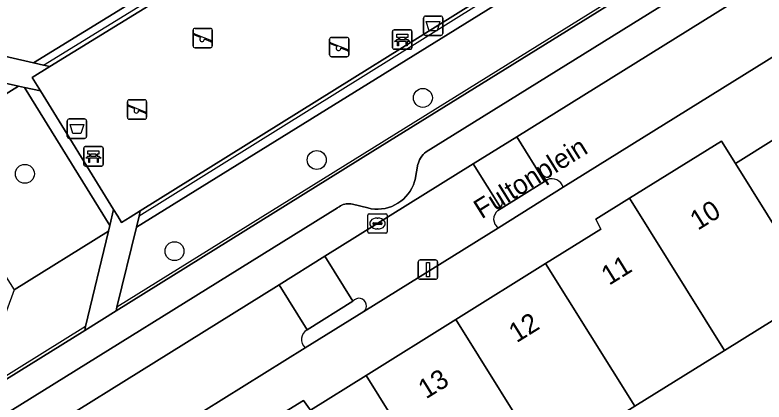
# Model space of a CAD drawing. Extents: x 159279 to 160377, y 384531 to 385888.
# Drawn here: x 159875.18 to 159913.79, y 385289.73 to 385309.69 of the extents above; entities that cross this region are included whole.
import ezdxf

# ---------------------------------------------------------------- set-up
doc = ezdxf.new("R2010")
doc.units = 0
for name, color, linetype in [('IMGEO_Afvalbak', 7, 'Continuous'), ('IMGEO_Bank', 7, 'Continuous'), ('IMGEO_Boom', 7, 'Continuous'), ('IMGEO_Erf', 7, 'Continuous'), ('IMGEO_Groenvoorziening', 7, 'Continuous'), ('IMGEO_Haag', 7, 'Continuous'), ('IMGEO_Hek', 7, 'Continuous'), ('IMGEO_Kolk', 7, 'Continuous'), ('IMGEO_Lichtmast', 7, 'Continuous'), ('IMGEO_Openbare_ruimte_label', 7, 'Continuous'), ('IMGEO_Pand', 7, 'Continuous'), ('IMGEO_Pand_nummerreeks', 7, 'Continuous'), ('IMGEO_Parkeervlak_open', 7, 'Continuous'), ('IMGEO_Rijbaan_lokaal_open', 7, 'Continuous'), ('IMGEO_Speelvoorziening', 7, 'Continuous'), ('IMGEO_Terreindeel_zand', 7, 'Continuous'), ('IMGEO_Verkeerseiland_open', 7, 'Continuous'), ('IMGEO_Voetpad_open', 7, 'Continuous')]:
    doc.layers.add(name, color=color, linetype=linetype)

msp = doc.modelspace()

# ---------------------------------------------------------------- linework, layer by layer
at = {"layer": 'IMGEO_Afvalbak'}
for p, q in [((159896.235, 385308.729), (159896.235, 385309.529)), ((159896.235, 385309.529), (159896.235, 385308.729)), ((159896.335, 385309.629), (159897.125, 385309.629)), ((159897.125, 385309.629), (159896.335, 385309.629)), ((159897.225, 385309.529), (159897.225, 385308.729)), ((159897.225, 385308.729), (159897.225, 385309.529)), ((159897.125, 385308.629), (159896.335, 385308.629)), ((159896.335, 385308.629), (159897.125, 385308.629)), ((159877.873, 385303.424), (159877.873, 385304.224)), ((159877.873, 385304.224), (159877.873, 385303.424)), ((159877.973, 385304.324), (159878.763, 385304.324)), ((159878.763, 385304.324), (159877.973, 385304.324)), ((159878.863, 385304.224), (159878.863, 385303.424)), ((159878.863, 385303.424), (159878.863, 385304.224)), ((159878.763, 385303.324), (159877.973, 385303.324)), ((159877.973, 385303.324), (159878.763, 385303.324))]:
    msp.add_line(p, q, dxfattribs=at)
for points in [[(159896.378, 385309.343), (159897.082, 385309.343), (159896.933, 385308.873), (159896.527, 385308.873), (159896.378, 385309.343)], [(159878.016, 385304.038), (159878.72, 385304.038), (159878.571, 385303.568), (159878.165, 385303.568), (159878.016, 385304.038)]]:
    msp.add_lwpolyline(points, dxfattribs=at)
for centre, start, end in [((159896.335, 385309.529), 90, 180), ((159896.335, 385309.529), 90, 180), ((159897.125, 385309.529), 0, 90), ((159897.125, 385309.529), 360, 90), ((159896.335, 385308.729), 180, 270), ((159896.335, 385308.729), 180, 270), ((159897.125, 385308.729), 270, 0), ((159897.125, 385308.729), 270, 0), ((159877.973, 385304.224), 90, 180), ((159877.973, 385304.224), 90, 180), ((159878.763, 385304.224), 0, 90), ((159878.763, 385304.224), 360, 90), ((159877.973, 385303.424), 180, 270), ((159877.973, 385303.424), 180, 270), ((159878.763, 385303.424), 270, 0), ((159878.763, 385303.424), 270, 0)]:
    msp.add_arc(centre, 0.1, start, end, dxfattribs=at)
at = {"layer": 'IMGEO_Bank'}
for p, q in [((159894.64, 385307.99), (159894.64, 385308.831)), ((159894.64, 385308.831), (159894.64, 385307.99)), ((159894.715, 385308.915), (159895.556, 385308.915)), ((159895.556, 385308.915), (159894.715, 385308.915)), ((159895.64, 385308.84), (159895.64, 385307.999)), ((159895.64, 385307.999), (159895.64, 385308.84)), ((159895.337, 385308.313), (159894.944, 385308.313)), ((159894.949, 385308.421), (159894.949, 385308.527)), ((159894.993, 385308.527), (159894.993, 385308.421)), ((159895.281, 385308.533), (159894.999, 385308.533)), ((159894.999, 385308.415), (159895.281, 385308.415)), ((159895.287, 385308.421), (159895.287, 385308.527)), ((159895.331, 385308.527), (159895.331, 385308.421)), ((159895.565, 385307.915), (159894.724, 385307.915)), ((159894.724, 385307.915), (159895.565, 385307.915)), ((159878.797, 385302.898), (159879.638, 385302.898)), ((159879.638, 385302.898), (159878.797, 385302.898)), ((159878.722, 385301.973), (159878.722, 385302.814)), ((159878.722, 385302.814), (159878.722, 385301.973)), ((159879.031, 385302.404), (159879.031, 385302.51)), ((159879.075, 385302.51), (159879.075, 385302.404)), ((159879.363, 385302.516), (159879.081, 385302.516)), ((159879.369, 385302.404), (159879.369, 385302.51)), ((159879.413, 385302.51), (159879.413, 385302.404)), ((159879.722, 385302.823), (159879.722, 385301.982)), ((159879.722, 385301.982), (159879.722, 385302.823)), ((159879.419, 385302.296), (159879.026, 385302.296)), ((159879.081, 385302.398), (159879.363, 385302.398)), ((159879.647, 385301.898), (159878.806, 385301.898)), ((159878.806, 385301.898), (159879.647, 385301.898))]:
    msp.add_line(p, q, dxfattribs=at)
for points in [[(159894.943, 385308.533), (159894.857, 385308.533), (159894.857, 385308.694), (159895.42, 385308.694), (159895.42, 385308.533), (159895.337, 385308.533)], [(159894.887, 385308.313), (159894.745, 385308.313), (159894.857, 385308.415), (159894.943, 385308.415)], [(159894.937, 385308.306), (159894.937, 385308.099), (159894.894, 385308.099), (159894.894, 385308.306)], [(159895.337, 385308.415), (159895.42, 385308.415), (159895.532, 385308.313), (159895.393, 385308.313)], [(159895.387, 385308.306), (159895.387, 385308.099), (159895.343, 385308.099), (159895.343, 385308.306)], [(159879.025, 385302.516), (159878.939, 385302.516), (159878.939, 385302.677), (159879.502, 385302.677), (159879.502, 385302.516), (159879.419, 385302.516)], [(159878.969, 385302.296), (159878.827, 385302.296), (159878.939, 385302.398), (159879.025, 385302.398)], [(159879.019, 385302.289), (159879.019, 385302.082), (159878.976, 385302.082), (159878.976, 385302.289)], [(159879.419, 385302.398), (159879.502, 385302.398), (159879.614, 385302.296), (159879.475, 385302.296)], [(159879.469, 385302.289), (159879.469, 385302.082), (159879.425, 385302.082), (159879.425, 385302.289)]]:
    msp.add_lwpolyline(points, dxfattribs=at)
for centre, radius, start, end in [((159894.718, 385308.837), 0.0779, 92.4484, 184.2845), ((159894.718, 385308.837), 0.0779, 92.4484, 184.2845), ((159895.562, 385308.837), 0.0779, 2.4484, 94.2845), ((159895.562, 385308.837), 0.0779, 2.4484, 94.2845), ((159894.887, 385308.306), 0.00671, 2.8957, 87.1043), ((159894.944, 385308.306), 0.00671, 92.8957, 177.1043), ((159894.942, 385308.526), 0.00671, 2.8957, 87.1043), ((159894.942, 385308.422), 0.00671, 272.8957, 357.1043), ((159894.999, 385308.526), 0.00671, 92.8957, 177.1043), ((159894.999, 385308.422), 0.00671, 182.8957, 267.1043), ((159895.281, 385308.526), 0.00671, 2.8957, 87.1043), ((159895.281, 385308.422), 0.00671, 272.8957, 357.1043), ((159895.338, 385308.526), 0.00671, 92.8957, 177.1043), ((159895.338, 385308.422), 0.00671, 182.8957, 267.1043), ((159895.336, 385308.306), 0.00671, 2.8957, 87.1043), ((159895.393, 385308.306), 0.00671, 92.8957, 177.1043), ((159894.718, 385307.993), 0.0779, 182.4484, 274.2845), ((159894.718, 385307.993), 0.0779, 182.4484, 274.2845), ((159895.562, 385307.993), 0.0779, 272.4484, 4.2845), ((159895.562, 385307.993), 0.0779, 272.4484, 4.2845), ((159878.8, 385302.82), 0.0779, 92.4484, 184.2845), ((159878.8, 385302.82), 0.0779, 92.4484, 184.2845), ((159879.644, 385302.82), 0.0779, 2.4484, 94.2845), ((159879.644, 385302.82), 0.0779, 2.4484, 94.2845), ((159879.024, 385302.509), 0.00671, 2.8957, 87.1043), ((159879.081, 385302.509), 0.00671, 92.8957, 177.1043), ((159879.363, 385302.509), 0.00671, 2.8957, 87.1043), ((159879.42, 385302.509), 0.00671, 92.8957, 177.1043), ((159878.969, 385302.289), 0.00671, 2.8957, 87.1043), ((159879.026, 385302.289), 0.00671, 92.8957, 177.1043), ((159879.024, 385302.405), 0.00671, 272.8957, 357.1043), ((159879.081, 385302.405), 0.00671, 182.8957, 267.1043), ((159879.363, 385302.405), 0.00671, 272.8957, 357.1043), ((159879.42, 385302.405), 0.00671, 182.8957, 267.1043), ((159879.418, 385302.289), 0.00671, 2.8957, 87.1043), ((159879.475, 385302.289), 0.00671, 92.8957, 177.1043), ((159878.8, 385301.976), 0.0779, 182.4484, 274.2845), ((159878.8, 385301.976), 0.0779, 182.4484, 274.2845), ((159879.644, 385301.976), 0.0779, 272.4484, 4.2845), ((159879.644, 385301.976), 0.0779, 272.4484, 4.2845)]:
    msp.add_arc(centre, radius, start, end, dxfattribs=at)
at = {"layer": 'IMGEO_Boom'}
for centre in [(159896.202, 385305.41), (159890.73, 385302.21), (159875.686, 385301.495), (159883.4, 385297.508)]:
    msp.add_circle(centre, 0.489, dxfattribs=at)
at = {"layer": 'IMGEO_Erf'}
for points in [[(159917.455, 385309.52), (159903.428, 385300.804), (159900.092, 385298.707), (159893.162, 385294.389), (159890.134, 385292.527), (159875.462, 385283.385), (159872.126, 385281.303), (159878.197, 385271.34), (159879.026, 385270.004), (159891.439, 385250), (159895.643, 385243.226)], [(159888.317, 385288.737), (159890.043, 385289.812), (159890.404, 385289.313), (159893.272, 385291.101), (159897.9, 385293.987), (159902.529, 385296.874), (159905.379, 385298.651), (159905.112, 385299.164), (159906.856, 385300.243), (159911.602, 385303.181), (159912.317, 385302.028), (159920.492, 385307.143)], [(159915.251, 385294.567), (159911.752, 385292.392), (159907.119, 385289.513), (159902.486, 385286.633), (159904.388, 385283.582), (159899.755, 385280.702), (159897.853, 385283.753), (159893.22, 385280.874), (159889.693, 385278.666), (159891.35, 385276.002), (159888.676, 385274.341), (159890.859, 385270.829), (159893.725, 385266.219), (159896.59, 385261.61), (159899.455, 385257), (159902.32, 385252.391), (159903.806, 385250), (159905.185, 385247.781), (159908.519, 385249.855), (159911.387, 385245.247)]]:
    msp.add_lwpolyline(points, dxfattribs=at)
at = {"layer": 'IMGEO_Groenvoorziening'}
for points in [[(159901.755, 385322.984), (159901.814, 385322.887), (159903.702, 385328.25), (159903.778, 385328.465), (159884.259, 385316.383), (159871.252, 385308.333), (159871.474, 385308.282), (159876.131, 385307.219)], [(159901.814, 385322.887), (159901.755, 385322.984), (159876.131, 385307.219), (159876.639, 385307.103), (159876.966, 385307.029), (159901.558, 385322.159), (159903.303, 385319.326), (159903.503, 385319.446), (159903.816, 385319.634)], [(159904.604, 385318.354), (159904.282, 385318.151), (159904.099, 385318.034), (159906.071, 385314.832), (159881.637, 385299.589), (159881.572, 385299.321), (159881.435, 385298.753), (159906.941, 385314.555), (159906.801, 385314.782)], [(159912.511, 385314.39), (159912.244, 385314.409), (159906.801, 385314.782), (159906.941, 385314.555), (159881.435, 385298.753), (159880.435, 385294.629), (159880.385, 385294.425), (159893.619, 385302.663)], [(159875.357, 385306.022), (159869.804, 385307.248), (159869.578, 385307.297), (159864.315, 385304.04), (159864.553, 385303.994), (159870.402, 385302.964)], [(159875.357, 385306.022), (159870.402, 385302.964), (159875.13, 385295.511), (159879.99, 385298.541), (159880.06, 385298.834), (159875.668, 385305.953)], [(159875.668, 385305.953), (159880.06, 385298.834), (159880.256, 385299.658), (159876.484, 385305.773)], [(159879.99, 385298.541), (159875.13, 385295.511), (159873.147, 385290.097), (159873.097, 385289.888), (159878.769, 385293.419), (159878.818, 385293.623)]]:
    msp.add_lwpolyline(points, close=True, dxfattribs=at)
at = {"layer": 'IMGEO_Haag'}
for points in [[(159901.558, 385322.159), (159903.303, 385319.326), (159903.503, 385319.446), (159903.816, 385319.634), (159901.814, 385322.887), (159901.755, 385322.984), (159876.131, 385307.219), (159876.639, 385307.103), (159876.966, 385307.029)], [(159906.941, 385314.555), (159906.801, 385314.782), (159904.604, 385318.354), (159904.282, 385318.151), (159904.099, 385318.034), (159906.071, 385314.832), (159881.637, 385299.589), (159881.572, 385299.321), (159881.435, 385298.753)], [(159875.668, 385305.953), (159880.06, 385298.834), (159880.256, 385299.658), (159876.484, 385305.773)]]:
    msp.add_lwpolyline(points, close=True, dxfattribs=at)
at = {"layer": 'IMGEO_Hek'}
for points in [[(159876.639, 385307.103), (159901.681, 385322.51)], [(159906.4, 385314.809), (159881.572, 385299.321)], [(159912.244, 385314.409), (159880.435, 385294.629)], [(159878.818, 385293.623), (159873.147, 385290.097)]]:
    msp.add_lwpolyline(points, dxfattribs=at)
at = {"layer": 'IMGEO_Kolk'}
for p, q in [((159893.437, 385299.434), (159894.289, 385299.434)), ((159893.362, 385298.508), (159893.362, 385299.36)), ((159893.85, 385299.214), (159893.875, 385299.214)), ((159894.363, 385299.36), (159894.363, 385298.508)), ((159893.621, 385298.928), (159893.621, 385298.94)), ((159894.059, 385298.891), (159893.661, 385298.891)), ((159893.664, 385298.977), (159894.062, 385298.977)), ((159893.873, 385298.654), (159893.848, 385298.654)), ((159894.105, 385298.94), (159894.105, 385298.928)), ((159894.289, 385298.434), (159893.437, 385298.434))]:
    msp.add_line(p, q, dxfattribs=at)
for points in [[(159893.437, 385299.434), (159894.289, 385299.434)], [(159893.362, 385298.508), (159893.362, 385299.36)], [(159894.363, 385299.36), (159894.363, 385298.508)], [(159894.289, 385298.434), (159893.437, 385298.434)]]:
    msp.add_lwpolyline(points, dxfattribs=at)
for centre, radius, start, end in [((159893.439, 385299.358), 0.0765, 91.552, 178.448), ((159893.439, 385299.358), 0.0765, 91.552, 178.448), ((159894.287, 385299.358), 0.0765, 1.552, 88.448), ((159894.287, 385299.358), 0.0765, 1.552, 88.448), ((159893.661, 385298.937), 0.0403, 85.8775, 175.7526), ((159893.658, 385298.927), 0.0366, 178.938, 274.7102), ((159894.062, 385298.934), 0.043, 264.8664, 352.4533), ((159894.066, 385298.939), 0.0386, 1.7309, 96.639), ((159893.439, 385298.51), 0.0765, 181.552, 268.448), ((159893.439, 385298.51), 0.0765, 181.552, 268.448), ((159894.287, 385298.51), 0.0765, 271.552, 358.448), ((159894.287, 385298.51), 0.0765, 271.552, 358.448)]:
    msp.add_arc(centre, radius, start, end, dxfattribs=at)
for centre, major_axis, ratio, start_param, end_param in [((159893.849, 385298.934), (-0.387, 0.002), 0.722429, 4.712389, 7.853982), ((159893.874, 385298.934), (-0.39, 0.002), 0.717154, 1.570796, 4.712389)]:
    msp.add_ellipse(centre, major_axis=major_axis, ratio=ratio, start_param=start_param, end_param=end_param, dxfattribs=at)
at = {"layer": 'IMGEO_Lichtmast'}
for p, q in [((159895.965, 385296.157), (159895.965, 385296.957)), ((159895.965, 385296.957), (159895.965, 385296.157)), ((159896.065, 385297.057), (159896.855, 385297.057)), ((159896.855, 385297.057), (159896.065, 385297.057)), ((159896.955, 385296.957), (159896.955, 385296.157)), ((159896.955, 385296.157), (159896.955, 385296.957)), ((159896.855, 385296.057), (159896.065, 385296.057)), ((159896.065, 385296.057), (159896.855, 385296.057))]:
    msp.add_line(p, q, dxfattribs=at)
msp.add_lwpolyline([(159896.385, 385296.932), (159896.535, 385296.932), (159896.535, 385296.182), (159896.385, 385296.182), (159896.385, 385296.932)], dxfattribs=at)
for centre, start, end in [((159896.065, 385296.957), 90, 180), ((159896.065, 385296.957), 90, 180), ((159896.855, 385296.957), 0, 90), ((159896.855, 385296.957), 360, 90), ((159896.065, 385296.157), 180, 270), ((159896.065, 385296.157), 180, 270), ((159896.855, 385296.157), 270, 0), ((159896.855, 385296.157), 270, 0)]:
    msp.add_arc(centre, 0.1, start, end, dxfattribs=at)
at = {"layer": 'IMGEO_Pand'}
for points in [[(159922.983, 385303.153), (159920.492, 385307.143), (159912.317, 385302.028), (159914.783, 385298.052)], [(159916.474, 385295.325), (159914.783, 385298.052), (159912.317, 385302.028), (159911.602, 385303.181), (159906.856, 385300.243), (159911.752, 385292.392), (159915.251, 385294.567)], [(159906.856, 385300.243), (159905.112, 385299.164), (159905.379, 385298.651), (159902.529, 385296.874), (159907.119, 385289.513), (159911.752, 385292.392)], [(159902.529, 385296.874), (159897.9, 385293.987), (159902.486, 385286.633), (159907.119, 385289.513)], [(159897.9, 385293.987), (159893.272, 385291.101), (159897.853, 385283.753), (159899.755, 385280.702), (159904.388, 385283.582), (159902.486, 385286.633)], [(159893.22, 385280.874), (159897.853, 385283.753), (159893.272, 385291.101), (159890.404, 385289.313), (159890.043, 385289.812), (159888.317, 385288.737)]]:
    msp.add_lwpolyline(points, close=True, dxfattribs=at)
at = {"layer": 'IMGEO_Parkeervlak_open'}
for points in [[(159870.444, 385284.362), (159888.786, 385295.778), (159891.155, 385297.253), (159898.795, 385302.009), (159901.037, 385303.404), (159918.813, 385314.468)], [(159914.618, 385313.967), (159896.369, 385302.636), (159896.287, 385302.564), (159896.211, 385302.485), (159896.143, 385302.399), (159896.082, 385302.308), (159896.03, 385302.212), (159895.987, 385302.111), (159895.953, 385302.007), (159895.95, 385301.995), (159895.804, 385301.211), (159895.772, 385301.092), (159895.712, 385300.923), (159895.637, 385300.761), (159895.548, 385300.605), (159895.445, 385300.458), (159895.329, 385300.321), (159895.202, 385300.194), (159895.064, 385300.08), (159894.916, 385299.978), (159894.76, 385299.89), (159894.597, 385299.816), (159894.427, 385299.757), (159894.253, 385299.714), (159894.076, 385299.686), (159893.897, 385299.674), (159893.718, 385299.678), (159893.54, 385299.698), (159893.364, 385299.734), (159892.574, 385299.935), (159892.495, 385299.948), (159892.416, 385299.954), (159892.336, 385299.953), (159892.256, 385299.945), (159892.178, 385299.93), (159892.101, 385299.908), (159892.027, 385299.879), (159891.955, 385299.844), (159891.887, 385299.802), (159891.823, 385299.755), (159891.802, 385299.737), (159872.152, 385287.533)]]:
    msp.add_lwpolyline(points, dxfattribs=at)
at = {"layer": 'IMGEO_Rijbaan_lokaal_open'}
for points in [[(159920.807, 385311.58), (159920.949, 385311.664), (159919.074, 385314.622), (159918.813, 385314.468), (159901.037, 385303.404), (159902.469, 385301.101), (159902.613, 385301.191)], [(159903.428, 385300.804), (159917.455, 385309.52)], [(159900.068, 385299.601), (159900.23, 385299.702), (159898.795, 385302.009), (159891.155, 385297.253), (159892.599, 385294.932)], [(159893.162, 385294.389), (159900.092, 385298.707)], [(159890.23, 385293.457), (159888.786, 385295.778), (159870.444, 385284.362), (159870.326, 385284.295), (159870.207, 385284.23), (159871.99, 385281.51)], [(159875.462, 385283.385), (159890.134, 385292.527)]]:
    msp.add_lwpolyline(points, dxfattribs=at)
for points in [[(159900.23, 385299.702), (159902.469, 385301.101), (159901.037, 385303.404), (159898.795, 385302.009)], [(159891.155, 385297.253), (159888.786, 385295.778), (159890.23, 385293.457), (159892.599, 385294.932)]]:
    msp.add_lwpolyline(points, close=True, dxfattribs=at)
for centre, radius, start, end in [((159902.854, 385300.648), 0.594, 15.231, 113.968), ((159900.397, 385299.163), 0.548, 126.881, 236.1946), ((159892.904, 385294.685), 0.393, 311.0842, 140.9878), ((159890.534, 385292.956), 0.587, 121.2693, 226.9436)]:
    msp.add_arc(centre, radius, start, end, dxfattribs=at)
at = {"layer": 'IMGEO_Speelvoorziening'}
for p, q in [((159884.357, 385308.096), (159884.357, 385308.896)), ((159884.357, 385308.896), (159884.357, 385308.096)), ((159884.426, 385308.721), (159885.302, 385308.368)), ((159884.457, 385308.996), (159885.247, 385308.996)), ((159885.247, 385308.996), (159884.457, 385308.996)), ((159885.347, 385308.896), (159885.347, 385308.096)), ((159885.347, 385308.096), (159885.347, 385308.896)), ((159884.74, 385308.524), (159884.401, 385308.661)), ((159885.278, 385308.308), (159884.938, 385308.445)), ((159891.395, 385307.631), (159891.395, 385308.431)), ((159891.395, 385308.431), (159891.395, 385307.631)), ((159891.495, 385308.531), (159892.285, 385308.531)), ((159892.285, 385308.531), (159891.495, 385308.531)), ((159892.385, 385308.431), (159892.385, 385307.631)), ((159892.385, 385307.631), (159892.385, 385308.431)), ((159885.247, 385307.996), (159884.457, 385307.996)), ((159884.457, 385307.996), (159885.247, 385307.996)), ((159891.778, 385308.059), (159891.439, 385308.196)), ((159891.464, 385308.256), (159892.34, 385307.903)), ((159892.316, 385307.843), (159891.976, 385307.98)), ((159892.285, 385307.531), (159891.495, 385307.531)), ((159891.495, 385307.531), (159892.285, 385307.531)), ((159880.97, 385304.411), (159880.97, 385305.211)), ((159880.97, 385305.211), (159880.97, 385304.411)), ((159881.07, 385305.311), (159881.86, 385305.311)), ((159881.86, 385305.311), (159881.07, 385305.311)), ((159881.96, 385305.211), (159881.96, 385304.411)), ((159881.96, 385304.411), (159881.96, 385305.211)), ((159881.353, 385304.839), (159881.014, 385304.976)), ((159881.039, 385305.036), (159881.915, 385304.683)), ((159881.891, 385304.623), (159881.551, 385304.76)), ((159881.86, 385304.311), (159881.07, 385304.311)), ((159881.07, 385304.311), (159881.86, 385304.311))]:
    msp.add_line(p, q, dxfattribs=at)
for centre, radius, start, end in [((159884.457, 385308.896), 0.1, 90, 180), ((159884.457, 385308.896), 0.1, 90, 180), ((159884.414, 385308.691), 0.0327, 68.078, 248.078), ((159885.247, 385308.896), 0.1, 0, 90), ((159885.247, 385308.896), 0.1, 360, 90), ((159884.819, 385308.434), 0.12, 130.9928, 5.1632), ((159885.29, 385308.338), 0.0327, 248.078, 68.078), ((159891.495, 385308.431), 0.1, 90, 180), ((159891.495, 385308.431), 0.1, 90, 180), ((159892.285, 385308.431), 0.1, 0, 90), ((159892.285, 385308.431), 0.1, 360, 90), ((159884.457, 385308.096), 0.1, 180, 270), ((159884.457, 385308.096), 0.1, 180, 270), ((159885.247, 385308.096), 0.1, 270, 0), ((159885.247, 385308.096), 0.1, 270, 0), ((159891.452, 385308.226), 0.0327, 68.078, 248.078), ((159891.857, 385307.969), 0.12, 130.9928, 5.1632), ((159892.328, 385307.873), 0.0327, 248.078, 68.078), ((159891.495, 385307.631), 0.1, 180, 270), ((159891.495, 385307.631), 0.1, 180, 270), ((159892.285, 385307.631), 0.1, 270, 0), ((159892.285, 385307.631), 0.1, 270, 0), ((159881.07, 385305.211), 0.1, 90, 180), ((159881.07, 385305.211), 0.1, 90, 180), ((159881.86, 385305.211), 0.1, 0, 90), ((159881.86, 385305.211), 0.1, 360, 90), ((159881.027, 385305.006), 0.0327, 68.078, 248.078), ((159881.432, 385304.749), 0.12, 130.9928, 5.1632), ((159881.903, 385304.653), 0.0327, 248.078, 68.078), ((159881.07, 385304.411), 0.1, 180, 270), ((159881.07, 385304.411), 0.1, 180, 270), ((159881.86, 385304.411), 0.1, 270, 0), ((159881.86, 385304.411), 0.1, 270, 0)]:
    msp.add_arc(centre, radius, start, end, dxfattribs=at)
at = {"layer": 'IMGEO_Terreindeel_zand'}
msp.add_lwpolyline([(159904.099, 385318.034), (159903.303, 385319.326), (159901.558, 385322.159), (159876.966, 385307.029), (159876.055, 385306.468), (159876.484, 385305.773), (159880.256, 385299.658), (159880.472, 385299.309), (159880.671, 385298.986), (159881.118, 385299.265), (159881.637, 385299.589), (159906.071, 385314.832)], close=True, dxfattribs=at)
at = {"layer": 'IMGEO_Verkeerseiland_open'}
for points in [[(159902.613, 385301.191), (159902.469, 385301.101), (159900.23, 385299.702), (159900.068, 385299.601)], [(159900.092, 385298.707), (159903.428, 385300.804)], [(159892.599, 385294.932), (159890.23, 385293.457)], [(159890.134, 385292.527), (159893.162, 385294.389)]]:
    msp.add_lwpolyline(points, dxfattribs=at)
for centre, radius, start, end in [((159902.854, 385300.648), 0.594, 15.231, 113.968), ((159900.397, 385299.163), 0.548, 126.881, 236.1946), ((159892.904, 385294.685), 0.393, 311.0842, 140.9878), ((159890.534, 385292.956), 0.587, 121.2693, 226.9436)]:
    msp.add_arc(centre, radius, start, end, dxfattribs=at)
at = {"layer": 'IMGEO_Voetpad_open'}
for points in [[(159903.778, 385328.465), (159907.695, 385322.07), (159906.399, 385321.188), (159905.268, 385320.508), (159903.816, 385319.634), (159903.503, 385319.446), (159903.303, 385319.326), (159904.099, 385318.034), (159904.282, 385318.151), (159904.604, 385318.354), (159907.141, 385319.962), (159908.52, 385320.766), (159912.511, 385314.39), (159893.619, 385302.663), (159880.385, 385294.425), (159878.769, 385293.419), (159873.097, 385289.888), (159870.596, 385293.918), (159866.895, 385299.882), (159864.315, 385304.04), (159869.578, 385307.297), (159871.252, 385308.333), (159884.259, 385316.383)], [(159869.578, 385307.297), (159869.804, 385307.248), (159875.357, 385306.022), (159875.668, 385305.953), (159876.484, 385305.773), (159876.055, 385306.468), (159876.966, 385307.029), (159876.639, 385307.103), (159876.131, 385307.219), (159871.474, 385308.282), (159871.252, 385308.333)], [(159880.256, 385299.658), (159880.06, 385298.834), (159879.99, 385298.541), (159878.818, 385293.623), (159878.769, 385293.419), (159880.385, 385294.425), (159880.435, 385294.629), (159881.435, 385298.753), (159881.572, 385299.321), (159881.637, 385299.589), (159881.118, 385299.265), (159880.671, 385298.986), (159880.472, 385299.309)]]:
    msp.add_lwpolyline(points, close=True, dxfattribs=at)
msp.add_lwpolyline([(159872.152, 385287.533), (159891.802, 385299.737), (159891.823, 385299.755), (159891.887, 385299.802), (159891.955, 385299.844), (159892.027, 385299.879), (159892.101, 385299.908), (159892.178, 385299.93), (159892.256, 385299.945), (159892.336, 385299.953), (159892.416, 385299.954), (159892.495, 385299.948), (159892.574, 385299.935), (159893.364, 385299.734), (159893.54, 385299.698), (159893.718, 385299.678), (159893.897, 385299.674), (159894.076, 385299.686), (159894.253, 385299.714), (159894.427, 385299.757), (159894.597, 385299.816), (159894.76, 385299.89), (159894.916, 385299.978), (159895.064, 385300.08), (159895.202, 385300.194), (159895.329, 385300.321), (159895.445, 385300.458), (159895.548, 385300.605), (159895.637, 385300.761), (159895.712, 385300.923), (159895.772, 385301.092), (159895.804, 385301.211), (159895.95, 385301.995), (159895.953, 385302.007), (159895.987, 385302.111), (159896.03, 385302.212), (159896.082, 385302.308), (159896.143, 385302.399), (159896.211, 385302.485), (159896.287, 385302.564), (159896.369, 385302.636), (159914.618, 385313.967)], dxfattribs=at)

# ---------------------------------------------------------------- texts
at = {"layer": 'IMGEO_Openbare_ruimte_label'}
msp.add_text('Fultonplein', height=1, rotation=31.8778, dxfattribs=at).set_placement((159899.228, 385299.143))
at = {"layer": 'IMGEO_Pand_nummerreeks'}
for s, rotation, p in [('10', 31.8286, (159910.375, 385298.559)), ('11', 31.8286, (159905.799, 385295.72)), ('12', 31.8286, (159901.031, 385292.759)), ('13', 31.8278, (159896.365, 385289.863))]:
    msp.add_text(s, height=1, rotation=rotation, dxfattribs=at).set_placement(p)

doc.saveas('drawing.dxf')
